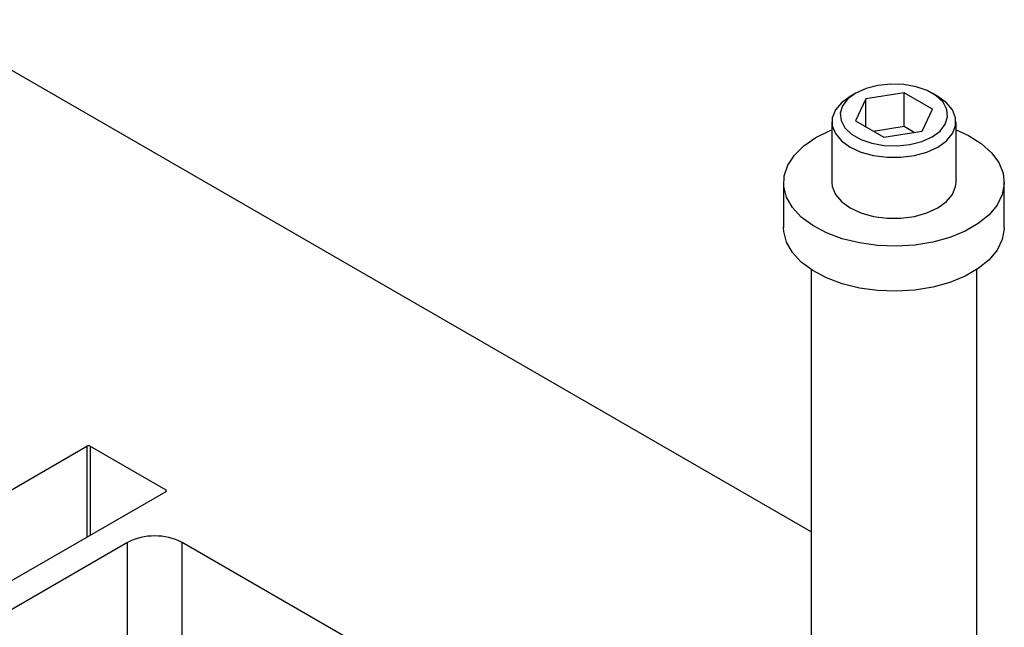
# Model space of a CAD drawing. Header units: inches. Extents: x 1802 to 2468, y -208 to -72.
# Tile 543 of 595: x 2319 to 2323.46, y -96.89 to -94.13. Entities that reach past the tile are written whole.
import ezdxf

# ---------------------------------------------------------------- set-up
doc = ezdxf.new("R2010")
doc.units = ezdxf.units.IN
doc.header["$LTSCALE"] = 0.5
doc.header["$MEASUREMENT"] = 0
for name, color, linetype in [('ST1-M-S', 193, 'Continuous'), ('ST2-M-S', 193, 'Continuous'), ('SVE-M-S', 8, 'Continuous')]:
    doc.layers.add(name, color=color, linetype=linetype)

msp = doc.modelspace()

# ---------------------------------------------------------------- linework, layer by layer
at = {"layer": 'ST1-M-S', "linetype": 'Continuous', "lineweight": 25}
for p, q in [((2322.5834, -96.45532), (2318.56043, -94.13291)), ((2318.48064, -96.54015), (2319.30089, -96.06664)), ((2319.30089, -96.06664), (2319.30089, -96.47892)), ((2319.31503, -96.06664), (2319.65798, -96.26462)), ((2319.31503, -96.06664), (2319.31503, -96.47076)), ((2319.65798, -96.27278), (2318.83773, -96.7463)), ((2319.65798, -96.26462), (2319.65798, -96.27278)), ((2319.48474, -96.50342), (2318.82017, -96.88707)), ((2319.48474, -97.01375), (2319.48474, -96.50342)), ((2320.96966, -97.21777), (2319.73222, -96.50342)), ((2319.73222, -97.07499), (2319.73222, -96.50342))]:
    msp.add_line(p, q, dxfattribs=at)
for centre, radius, start, end in [((2319.30796, -96.08029), 0.01537, 62.60967, 117.39033), ((2319.65643, -96.2687), 0.00437, 290.78342, 69.21658), ((2319.60848, -96.74224), 0.26898, 62.60967, 117.39033)]:
    msp.add_arc(centre, radius, start, end, dxfattribs=at)
at = {"layer": 'ST2-M-S', "linetype": 'Continuous', "lineweight": 25}
for p, q in [((2322.5834, -95.26625), (2322.5834, -97.48821)), ((2323.3334, -97.48821), (2323.3334, -95.26625))]:
    msp.add_line(p, q, dxfattribs=at)
at = {"layer": 'SVE-M-S', "linetype": 'Continuous', "lineweight": 25}
for p, q in [((2322.78604, -94.46549), (2322.7498, -94.4922)), ((2322.78601, -94.46551), (2322.75949, -94.48082)), ((2322.8323, -94.44457), (2322.78604, -94.46549)), ((2323.00502, -94.46455), (2322.83103, -94.49146)), ((2322.88588, -94.43065), (2322.8323, -94.44457)), ((2322.94368, -94.42454), (2322.88588, -94.43065)), ((2323.00234, -94.42658), (2322.94368, -94.42454)), ((2323.05844, -94.43668), (2323.00234, -94.42658)), ((2323.13239, -94.53808), (2323.00502, -94.46455)), ((2323.00502, -94.61765), (2323.00502, -94.46455)), ((2323.10872, -94.45422), (2323.05844, -94.43668)), ((2323.15027, -94.47821), (2323.10872, -94.45422)), ((2323.1573, -94.48082), (2323.13078, -94.46551)), ((2322.72026, -94.50923), (2322.69293, -94.54199)), ((2322.75952, -94.48081), (2322.72026, -94.50923)), ((2322.7498, -94.4922), (2322.72569, -94.52313)), ((2322.83103, -94.49146), (2322.7844, -94.59191)), ((2322.83103, -94.61882), (2322.83103, -94.49146)), ((2323.18067, -94.50724), (2323.15027, -94.47821)), ((2323.19654, -94.50923), (2323.1573, -94.48082)), ((2323.19816, -94.53963), (2323.18067, -94.50724)), ((2323.22387, -94.54199), (2323.19654, -94.50923)), ((2322.69293, -94.54199), (2322.67892, -94.57743)), ((2322.72569, -94.52313), (2322.71509, -94.5565)), ((2323.08577, -94.63852), (2323.13239, -94.53808)), ((2323.2017, -94.57349), (2323.19816, -94.53963)), ((2323.23788, -94.57743), (2323.22387, -94.54199)), ((2322.67715, -94.59561), (2322.67715, -94.8712)), ((2322.67892, -94.57743), (2322.67892, -94.61379)), ((2322.71509, -94.5565), (2322.71864, -94.59036)), ((2322.71864, -94.59036), (2322.73612, -94.62274)), ((2322.7844, -94.59191), (2322.91178, -94.66544)), ((2323.19111, -94.60686), (2323.2017, -94.57349)), ((2323.23788, -94.61379), (2323.23788, -94.57743)), ((2323.23965, -94.8712), (2323.23965, -94.59561)), ((2322.60485, -94.66709), (2322.66968, -94.63554)), ((2322.66968, -94.63554), (2322.67715, -94.63255)), ((2322.67892, -94.61379), (2322.69293, -94.64924)), ((2322.73612, -94.62274), (2322.76652, -94.65177)), ((2323.00502, -94.61765), (2322.86619, -94.63912)), ((2322.91178, -94.66544), (2323.08577, -94.63852)), ((2323.0506, -94.64396), (2323.00502, -94.61765)), ((2323.13076, -94.66449), (2323.167, -94.63779)), ((2323.167, -94.63779), (2323.19111, -94.60686)), ((2323.22387, -94.64924), (2323.23788, -94.61379)), ((2323.23965, -94.63255), (2323.29663, -94.65861)), ((2322.55018, -94.70452), (2322.60485, -94.66709)), ((2322.60485, -94.66709), (2322.60485, -94.66709)), ((2322.69293, -94.64924), (2322.72026, -94.68199)), ((2322.72026, -94.68199), (2322.75952, -94.71042)), ((2322.76652, -94.65177), (2322.80807, -94.67576)), ((2322.80807, -94.67576), (2322.85836, -94.69331)), ((2323.03091, -94.69934), (2323.0845, -94.68541)), ((2323.0845, -94.68541), (2323.13076, -94.66449)), ((2323.15727, -94.71042), (2323.19654, -94.68199)), ((2323.19654, -94.68199), (2323.22387, -94.64924)), ((2323.29663, -94.65861), (2323.354, -94.69467)), ((2322.50726, -94.74675), (2322.55018, -94.70452)), ((2322.75952, -94.71042), (2322.80876, -94.73309)), ((2322.80876, -94.73309), (2322.86551, -94.74886)), ((2322.85836, -94.69331), (2322.91446, -94.7034)), ((2322.91446, -94.7034), (2322.97312, -94.70545)), ((2322.97312, -94.70545), (2323.03091, -94.69934)), ((2323.05129, -94.74886), (2323.10803, -94.73309)), ((2323.10803, -94.73309), (2323.15727, -94.71042)), ((2323.354, -94.69467), (2323.39998, -94.73581)), ((2322.47732, -94.79255), (2322.50726, -94.74675)), ((2322.86551, -94.74886), (2322.92691, -94.75695)), ((2322.92691, -94.75695), (2322.98989, -94.75695)), ((2322.98989, -94.75695), (2323.05129, -94.74886)), ((2323.39998, -94.73581), (2323.43327, -94.78083)), ((2322.46121, -94.84062), (2322.47732, -94.79255)), ((2323.43327, -94.78083), (2323.45289, -94.82846)), ((2322.45941, -94.88956), (2322.46121, -94.84062)), ((2323.45289, -94.82846), (2323.45829, -94.87732)), ((2322.4584, -94.8712), (2322.4584, -95.07533)), ((2322.47197, -94.93798), (2322.45941, -94.88956)), ((2322.67715, -94.8712), (2322.67892, -94.88937)), ((2322.67892, -94.88937), (2322.69293, -94.92482)), ((2323.22387, -94.92482), (2323.23788, -94.88937)), ((2323.23788, -94.88937), (2323.23965, -94.8712)), ((2323.45829, -94.87732), (2323.4493, -94.926)), ((2323.4584, -95.07533), (2323.4584, -94.8712)), ((2322.49852, -94.98448), (2322.47197, -94.93798)), ((2322.69293, -94.92482), (2322.72026, -94.95758)), ((2323.19654, -94.95758), (2323.22387, -94.92482)), ((2323.4493, -94.926), (2323.4262, -94.97311)), ((2322.53829, -95.02772), (2322.49852, -94.98448)), ((2322.72026, -94.95758), (2322.75952, -94.986)), ((2322.75952, -94.986), (2322.80876, -95.00867)), ((2323.10803, -95.00867), (2323.15727, -94.986)), ((2323.15727, -94.986), (2323.19654, -94.95758)), ((2323.4262, -94.97311), (2323.38963, -95.01728)), ((2322.59016, -95.06645), (2322.53829, -95.02772)), ((2322.80876, -95.00867), (2322.86551, -95.02445)), ((2322.86551, -95.02445), (2322.92691, -95.03254)), ((2322.92691, -95.03254), (2322.98989, -95.03254)), ((2322.98989, -95.03254), (2323.05129, -95.02445)), ((2323.05129, -95.02445), (2323.10803, -95.00867)), ((2323.38963, -95.01728), (2323.34066, -95.05725)), ((2322.45941, -95.0937), (2322.4584, -95.07533)), ((2322.65262, -95.09957), (2322.59016, -95.06645)), ((2323.34066, -95.05725), (2323.28069, -95.09187)), ((2323.45829, -95.08146), (2323.4493, -95.13014)), ((2323.4584, -95.07533), (2323.45829, -95.08146)), ((2322.47197, -95.14212), (2322.45941, -95.0937)), ((2322.72387, -95.12612), (2322.65262, -95.09957)), ((2322.80187, -95.14533), (2322.72387, -95.12612)), ((2323.21146, -95.12014), (2323.13494, -95.14125)), ((2323.28069, -95.09187), (2323.21146, -95.12014)), ((2323.4493, -95.13014), (2323.4262, -95.17724)), ((2322.49852, -95.18861), (2322.47197, -95.14212)), ((2322.88438, -95.15666), (2322.80187, -95.14533)), ((2322.96901, -95.15977), (2322.88438, -95.15666)), ((2323.05334, -95.15459), (2322.96901, -95.15977)), ((2323.13494, -95.14125), (2323.05334, -95.15459)), ((2323.4262, -95.17724), (2323.38963, -95.22142)), ((2322.53829, -95.23185), (2322.49852, -95.18861)), ((2323.38963, -95.22142), (2323.34066, -95.26139)), ((2322.59016, -95.27059), (2322.53829, -95.23185)), ((2323.34066, -95.26139), (2323.28069, -95.29601)), ((2322.65262, -95.3037), (2322.59016, -95.27059)), ((2322.72387, -95.33025), (2322.65262, -95.3037)), ((2323.28069, -95.29601), (2323.21146, -95.32428)), ((2322.80187, -95.34947), (2322.72387, -95.33025)), ((2322.88438, -95.36079), (2322.80187, -95.34947)), ((2323.05334, -95.35872), (2322.96901, -95.36391)), ((2323.13494, -95.34538), (2323.05334, -95.35872)), ((2323.21146, -95.32428), (2323.13494, -95.34538)), ((2322.96901, -95.36391), (2322.88438, -95.36079))]:
    msp.add_line(p, q, dxfattribs=at)

doc.saveas('drawing.dxf')
